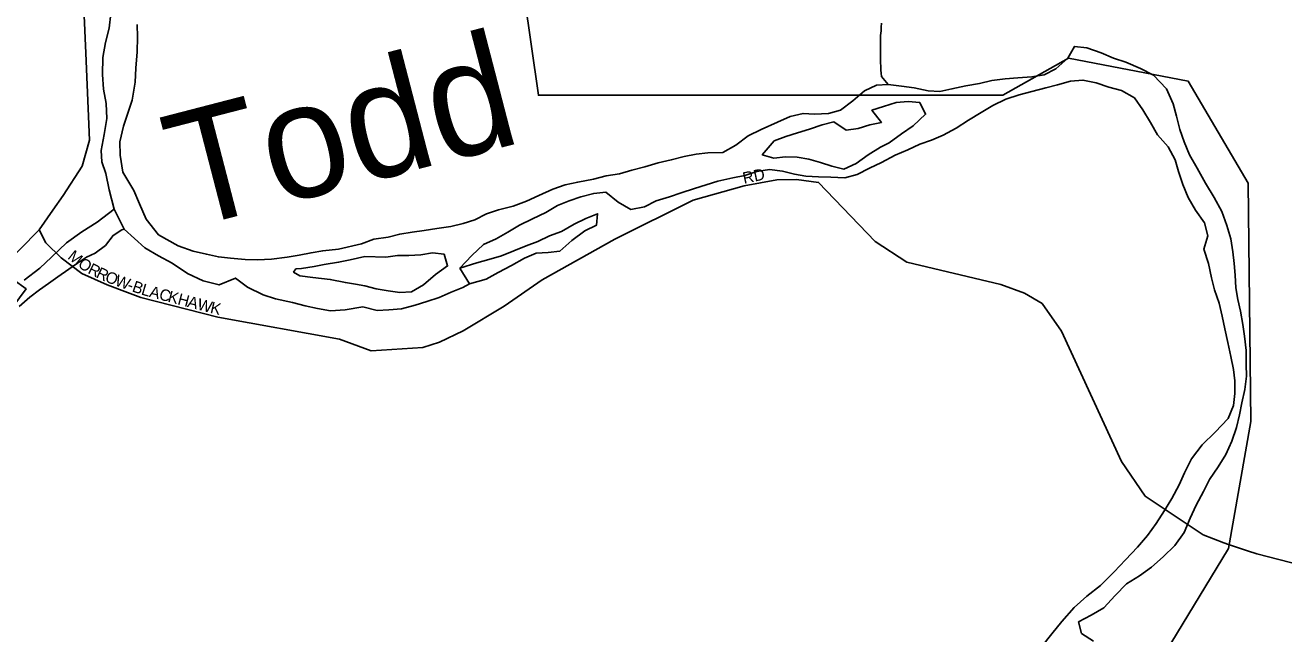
# Model space of a CAD drawing. Extents: x 1310247 to 1664935, y 284496 to 704931.
# Drawn here: x 1507520 to 1513002, y 493419 to 496071 of the extents above; entities that cross this region are included whole.
import ezdxf

# ---------------------------------------------------------------- set-up
doc = ezdxf.new("R2010")
doc.units = 0
for name, color, linetype in [('GM_X_Airport_Text_Class_2', 7, 'Continuous'), ('GM_X_City_Street', 7, 'Continuous'), ('GM_X_Corporation_Text', 7, 'Continuous'), ('GM_X_County_Road_Text', 7, 'Continuous'), ('GM_X_County_Subdivision', 7, 'Continuous'), ('GM_X_Major_Lake_Text', 7, 'Continuous'), ('GM_X_Minor_River_Text', 7, 'Continuous'), ('GM_X_Rail_Line', 7, 'Continuous')]:
    doc.layers.add(name, color=color, linetype=linetype)

msp = doc.modelspace()

# ---------------------------------------------------------------- linework, layer by layer
at = {"layer": 'GM_X_City_Street'}
for p, q in [((1507908.3, 495268.7), (1507950.9, 495182.4)), ((1509414.1, 495012.8), (1509454.9, 494943.7))]:
    msp.add_line(p, q, dxfattribs=at)
for points in [[(1507893.4, 496121.5), (1507885.8, 496057.5), (1507870.1, 495995.8), (1507858.4, 495929.9), (1507856.5, 495855.8), (1507860.8, 495791.5), (1507873.3, 495729.1), (1507875.6, 495664.9), (1507863.8, 495595), (1507852, 495525.1), (1507854.7, 495474.9), (1507871.4, 495424.4), (1507885.7, 495353.9), (1507908.3, 495268.7)], [(1508984.6, 495118.4), (1508884.7, 495094.3), (1508816.3, 495088), (1508765.9, 495079.3), (1508713.4, 495068.6), (1508661, 495059.8), (1508592.5, 495051.5), (1508532.2, 495049), (1508478.1, 495050.4), (1508414, 495056), (1508361.9, 495061.3), (1508310, 495072.6), (1508252.2, 495086.1), (1508186.5, 495109.8), (1508101.4, 495158), (1508047, 495225.6), (1508018.6, 495292.4), (1507994, 495351.2), (1507945.9, 495430.6), (1507933.7, 495505), (1507933.2, 495563.2), (1507949, 495631), (1507968.7, 495692.6), (1507986.1, 495744.3), (1508000.1, 495822.1), (1508001.7, 495884.2), (1508007.6, 495954.2), (1508009.2, 496018.3), (1508008.7, 496074.5)], [(1512172.9, 493386.9), (1512121.3, 493420.1), (1512108.2, 493470.6), (1512163.2, 493499.5), (1512218.3, 493532.5), (1512267.7, 493585.7), (1512317.1, 493636.9), (1512374.2, 493671.8), (1512425.3, 493708.9), (1512476.6, 493754), (1512527.9, 493803.1), (1512567.4, 493860.5), (1512594.9, 493922.2), (1512620.2, 493979.9), (1512651.7, 494039.5), (1512678.9, 494091.1), (1512716.3, 494146.6), (1512749.7, 494200.1), (1512775, 494257.8), (1512796.4, 494317.6), (1512809.7, 494373.5), (1512818.8, 494425.5), (1512832.1, 494483.5), (1512839.3, 494541.6), (1512838.4, 494591.8), (1512837.7, 494654), (1512830.9, 494716.4), (1512823.9, 494766.8), (1512813, 494825.2), (1512802, 494875.7), (1512793, 494926), (1512790.1, 494982.3), (1512785.2, 495032.6), (1512780.2, 495082.9), (1512771.3, 495139.3), (1512754.4, 495197.9), (1512731.5, 495258.6), (1512698.5, 495319.6), (1512661.6, 495382.6), (1512624.7, 495447.6), (1512591.7, 495506.5), (1512568.7, 495563.2), (1512549.7, 495615.8), (1512534.8, 495674.4), (1512519.8, 495728.9), (1512491, 495793.8), (1512433.8, 495853.2), (1512378, 495882.5), (1512314.2, 495909.9), (1512260.2, 495927.1), (1512206.3, 495950.3), (1512144.3, 495971.7), (1512090.1, 495978.8), (1512060.8, 495927.2), (1512009.5, 495880.1), (1511958.6, 495855.1), (1511904.1, 495846.2), (1511843.6, 495841.4), (1511789.1, 495836.5), (1511730.6, 495829.7), (1511676, 495816.8), (1511617.3, 495806), (1511556.7, 495793.2), (1511504.1, 495782.3), (1511453.8, 495785.3), (1511391.7, 495798.7), (1511337.4, 495805.8), (1511279.2, 495813.1), (1511228.8, 495810.1), (1511175.9, 495785.1), (1511124.7, 495742), (1511071.5, 495701), (1511018.8, 495686), (1510958.4, 495683.2), (1510908.1, 495686.3), (1510851.4, 495673.4), (1510796.5, 495648.5), (1510725.4, 495615.8), (1510668.5, 495588.9), (1510615.2, 495547.9), (1510558.2, 495516.9), (1510493.7, 495514.3), (1510443.3, 495509.3), (1510390.7, 495498.3), (1510334, 495483.5), (1510277.4, 495470.6), (1510218.6, 495453.8), (1510161.9, 495438.9), (1510109.3, 495423.9), (1510050.7, 495415.1), (1509996, 495400.2), (1509927.3, 495387.6), (1509872.7, 495374.7), (1509817.9, 495355.7), (1509756.9, 495328.9), (1509704.1, 495303.9), (1509645.2, 495283), (1509582.5, 495266.3), (1509529.8, 495249.3)], [(1509414.1, 495012.8), (1509465.6, 495067.9), (1509516.9, 495115), (1509571.8, 495140), (1509622.7, 495169), (1509673.7, 495200.1), (1509730.6, 495227), (1509787.6, 495254), (1509838.6, 495285), (1509889.3, 495306), (1509940, 495323), (1509996.7, 495337.9), (1510049.2, 495342.8), (1510102.7, 495299.6), (1510158.4, 495268.3), (1510217, 495279.1), (1510267.9, 495306.1), (1510326.6, 495323), (1510377.3, 495340), (1510436.1, 495358.8), (1510486.8, 495375.9), (1510537.5, 495390.9), (1510602.2, 495405.6), (1510654.8, 495416.5), (1510707.5, 495433.5), (1510762, 495442.4), (1510818.3, 495435.2), (1510870.4, 495422.1), (1510920.5, 495413), (1510974.8, 495409.8), (1511029.1, 495408.7), (1511089.5, 495405.4), (1511144.2, 495420.3), (1511197.1, 495447.4), (1511249.9, 495472.3), (1511309, 495505.2), (1511363.9, 495528.2), (1511416.7, 495553.2), (1511467.4, 495570.2), (1511518.2, 495591.2), (1511575.2, 495622.2), (1511628.3, 495657.2), (1511683.4, 495690.2), (1511734.4, 495721.2), (1511791.3, 495748.2), (1511850.1, 495767), (1511904.8, 495781.9), (1511965.5, 495798.7), (1512016.1, 495811.7), (1512072.8, 495826.6), (1512127.3, 495831.5), (1512185.4, 495820.2), (1512239.4, 495801), (1512295.5, 495785.8), (1512351.2, 495754.5), (1512388.3, 495701.5), (1512421.4, 495646.6), (1512452.6, 495593.8), (1512497.7, 495540.6), (1512528.8, 495483.8), (1512543.8, 495433.2), (1512562.8, 495376.6), (1512585.8, 495319.9), (1512616.8, 495265.1), (1512656, 495210), (1512670.9, 495153.5), (1512653.6, 495095.6), (1512674.4, 495033), (1512687.2, 494970.4), (1512700.2, 494918), (1512721.1, 494859.3), (1512734, 494802.8), (1512745, 494748.4), (1512757.8, 494687.8), (1512770.7, 494627.3), (1512783.6, 494570.9), (1512788.6, 494520.5), (1512789.4, 494466.3), (1512782.3, 494414.3), (1512759, 494356.5), (1512703.4, 494297.5), (1512645.8, 494242.4), (1512600.3, 494181.1), (1512568.8, 494119.5), (1512545.6, 494067.8), (1512514.1, 494008.2), (1512482.8, 493956.7), (1512445.4, 493899.2), (1512408.1, 493847.8), (1512364.7, 493796.5), (1512313.2, 493741.4), (1512263.8, 493688.2), (1512204.2, 493629.2), (1512144.8, 493582.2), (1512089.4, 493533.2), (1512035.8, 493472.1), (1511992.4, 493418.8), (1511946.9, 493361.5)], [(1511245.3, 495538.7), (1511283.9, 495558), (1511337.1, 495597), (1511388.2, 495632.1), (1511441.6, 495683.2), (1511416.5, 495733.9), (1511366.3, 495739), (1511313.8, 495734), (1511259.1, 495717.1), (1511208.4, 495700.1), (1511249.6, 495647), (1511199, 495636.1), (1511148.3, 495621), (1511095.8, 495614.1), (1511042.2, 495649.4), (1510991.6, 495636.4), (1510936.9, 495617.4), (1510884.2, 495602.5), (1510833.5, 495585.5), (1510782.8, 495566.5), (1510729.5, 495506.5)], [(1510729.5, 495506.5), (1510781.2, 495492.2), (1510831.6, 495497.2), (1510882, 495496.1), (1510934.1, 495487), (1510984.2, 495471.9), (1511034.2, 495456.8), (1511086.2, 495443.6), (1511139.1, 495468.6), (1511192.2, 495505.7), (1511245.3, 495538.7)], [(1509529.8, 495249.3), (1509478.9, 495222.3), (1509428.2, 495207.2), (1509373.6, 495194.3), (1509313, 495185.6), (1509258.4, 495176.7), (1509205.9, 495169.7), (1509151.4, 495160.8), (1509100.8, 495147.8), (1509038.2, 495139.1), (1508984.6, 495118.4)], [(1509454.9, 494943.7), (1509527.8, 494964.2), (1509580.8, 494993.2), (1509637.8, 495024.2), (1509694.8, 495055.1), (1509745.7, 495078.1), (1509798.1, 495081), (1509848.5, 495086), (1509901.8, 495133.1), (1509957.1, 495174.1), (1510007.9, 495199.1), (1510013, 495249.2), (1509962.2, 495228.2), (1509911.4, 495203.2), (1509856.4, 495172.2), (1509803.6, 495153.2), (1509752.7, 495128.2), (1509702, 495109.2), (1509649.2, 495088.2), (1509594.4, 495065.2), (1509539.7, 495050.3), (1509487, 495035.3), (1509414.1, 495012.8)], [(1507950.9, 495182.4), (1508041.8, 495101.4), (1508101.1, 495065.8), (1508160.5, 495034.3), (1508227.5, 494988.5), (1508295, 494956.7), (1508364.8, 494939), (1508435.8, 494969.2), (1508489, 494929.8), (1508556.4, 494896.1), (1508610.1, 494878.7), (1508684, 494862.8), (1508739.8, 494847.4), (1508793.7, 494836), (1508849.7, 494826.6), (1508914, 494831), (1508990.6, 494843.1)], [(1509000.3, 495063.4), (1508935.7, 495049), (1508885.3, 495038.2), (1508822.8, 495027.7), (1508778.4, 495018.8), (1508723.9, 495010.2), (1508699.8, 495008.8), (1508689.4, 494995), (1508717.1, 494978.3), (1508773.1, 494970.8), (1508849.2, 494962.9), (1508915.1, 494949.2), (1508959.1, 494942.1), (1508999, 494935.1)], [(1508999, 494935.1), (1509049.7, 494922), (1509101.9, 494912.9), (1509152.1, 494905.8), (1509202.5, 494908.8), (1509255.5, 494939.8), (1509306.8, 494984.9), (1509359.9, 495022), (1509344.8, 495072.5), (1509294.7, 495079.5), (1509244.1, 495070.5), (1509191.7, 495067.6), (1509141.4, 495066.7), (1509090.9, 495059.7), (1509000.3, 495063.4)], [(1508990.6, 494843.1), (1509053.8, 494827.6), (1509104.2, 494830.5), (1509158.7, 494835.4), (1509219.4, 494850.2), (1509270.1, 494867.2), (1509322.8, 494884.2), (1509375.6, 494907.2), (1509426.4, 494928.2), (1509454.9, 494943.7)]]:
    msp.add_lwpolyline(points, dxfattribs=at)
at = {"layer": 'GM_X_Corporation_Text'}
for points in [[(1507965.9, 494906.3), (1508024.3, 494884.9), (1508359.5, 494799.2), (1508889.2, 494703), (1509026.7, 494652.3), (1509251.9, 494666), (1509324.9, 494690.3), (1509428.5, 494739), (1509607.2, 494845.8), (1509772.2, 494961), (1510088.3, 495138.7), (1510429.9, 495308.9), (1510651.9, 495371.3), (1510794.7, 495397.7), (1510879.3, 495398.8), (1510975.5, 495386.1), (1511221.9, 495128.1), (1511360.4, 495038.2), (1511769.6, 494940.9), (1511873.2, 494902.9), (1511949.4, 494858.5), (1512034, 494737.9), (1512295.5, 494169), (1512397.6, 494019), (1512651.5, 493849.7), (1512741.1, 493815.2)], [(1507414.6, 495009), (1507581.2, 495179.1), (1507640.9, 495264.3)], [(1507581.2, 495179.1), (1507609.6, 495122.1), (1507677.3, 495056.6), (1507767.3, 494989.6), (1507877.3, 494938.8), (1507965.9, 494906.3)]]:
    msp.add_lwpolyline(points, dxfattribs=at)
at = {"layer": 'GM_X_County_Road_Text'}
for points in [[(1512741.1, 493815.2), (1512761.4, 493807.4), (1512843.3, 493780.6)], [(1512843.3, 493780.6), (1512884.1, 493767.2), (1513567.2, 493591.7), (1513736.4, 493538.8), (1513816.8, 493424.6), (1514021.9, 493164.5), (1514135.9, 493057.5), (1514512.5, 492957.2), (1514754.4, 492917.6), (1514924.9, 492959.3), (1515032.8, 493014.3), (1515142.5, 493070), (1515214.1, 493091.4), (1515219.2, 493092.9), (1515364.8, 493128.5), (1515915.7, 493062), (1516090.7, 493079.4), (1517585.1, 493681.2)]]:
    msp.add_lwpolyline(points, dxfattribs=at)
at = {"layer": 'GM_X_County_Subdivision'}
msp.add_lwpolyline([(1507640.9, 495264.3), (1507686, 495328.7), (1507768.8, 495456.3), (1507801, 495569.4), (1507785.1, 495948.5), (1507773.5, 496214), (1507752.3, 496587.5), (1507737.5, 496746.1), (1507647.6, 496919.6), (1507631.8, 496964.1)], dxfattribs=at)
at = {"layer": 'GM_X_Major_Lake_Text'}
for points in [[(1513274.9, 497941.4), (1512359.7, 499406), (1511315, 499259.2), (1510034.6, 498741.9), (1509547.1, 498460.4), (1510212.1, 496930.9), (1509693.1, 496201.5), (1509755.7, 495765.7), (1511778.6, 495765.7), (1512064.8, 495926.9), (1512585.7, 495826.6), (1512846.2, 495382.8), (1512857.7, 494343.8), (1512760.8, 493789.8), (1512435.6, 493253.9), (1513132.2, 491744.6)], [(1507175.5, 494450.9), (1507524.4, 494921.9), (1507409.8, 495004)]]:
    msp.add_lwpolyline(points, dxfattribs=at)
at = {"layer": 'GM_X_Minor_River_Text'}
msp.add_line((1507950.9, 495182.4), (1507908.3, 495268.7), dxfattribs=at)
for points in [[(1511279.2, 495813.1), (1511249.6, 495847.4), (1511248, 495861.5), (1511246.3, 495875.6), (1511246.7, 495891.6), (1511245.1, 495907.7), (1511245.6, 495927.7), (1511246.2, 495951.8), (1511244.8, 495973.9), (1511245.2, 495992), (1511245.6, 496008), (1511246.1, 496026), (1511248.6, 496046), (1511249, 496062.1), (1511249.4, 496080.1)], [(1507908.3, 495268.7), (1507833.9, 495212.8), (1507766.5, 495170.4), (1507701, 495122), (1507635.2, 495059.5), (1507583.8, 495012.6), (1507516.2, 494960.2)], [(1507494.5, 494844.8), (1507541.3, 494886.1), (1507582, 494917.6), (1507622.6, 494945), (1507663.2, 494974.4), (1507709.9, 495007.8), (1507748.4, 495033.2), (1507787, 495060.7), (1507825.4, 495078.1), (1507870.1, 495111.5), (1507902.9, 495155), (1507941.4, 495178.5), (1507950.9, 495182.4)]]:
    msp.add_lwpolyline(points, dxfattribs=at)

# ---------------------------------------------------------------- texts
at = {"layer": 'GM_X_Airport_Text_Class_2'}
msp.add_text('Todd', height=499.99, rotation=14.529, dxfattribs=at).set_placement((1508217.2, 495180.5))
at = {"layer": 'GM_X_Rail_Line'}
for s, rotation, p in [('RD', 11.8927, (1510651, 495379.4)), ('M', 321.1553, (1507702.1, 495056.2)), ('O', 325.0633, (1507746.2, 495020.9)), ('R', 334.0942, (1507789.7, 494991.3)), ('R', 334.5029, (1507825.7, 494973.8)), ('O', 337.9327, (1507864.4, 494955.5)), ('W', 340.5642, (1507907.5, 494938.1)), ('B', 340.9821, (1507982.6, 494911.6)), ('-', 340.6358, (1507961.5, 494919)), ('L', 343.745, (1508022.6, 494897.9)), ('A', 345.2108, (1508057.7, 494887.7)), ('C', 345.293, (1508100.3, 494876.4)), ('K', 345.2817, (1508138.6, 494866.4)), ('H', 345.3036, (1508181.2, 494855.2)), ('A', 345.2798, (1508223.7, 494844)), ('W', 345.2787, (1508266.3, 494832.9)), ('K', 347.0789, (1508323.3, 494817.9))]:
    msp.add_text(s, height=50, rotation=rotation, dxfattribs=at).set_placement(p)

doc.saveas('drawing.dxf')
